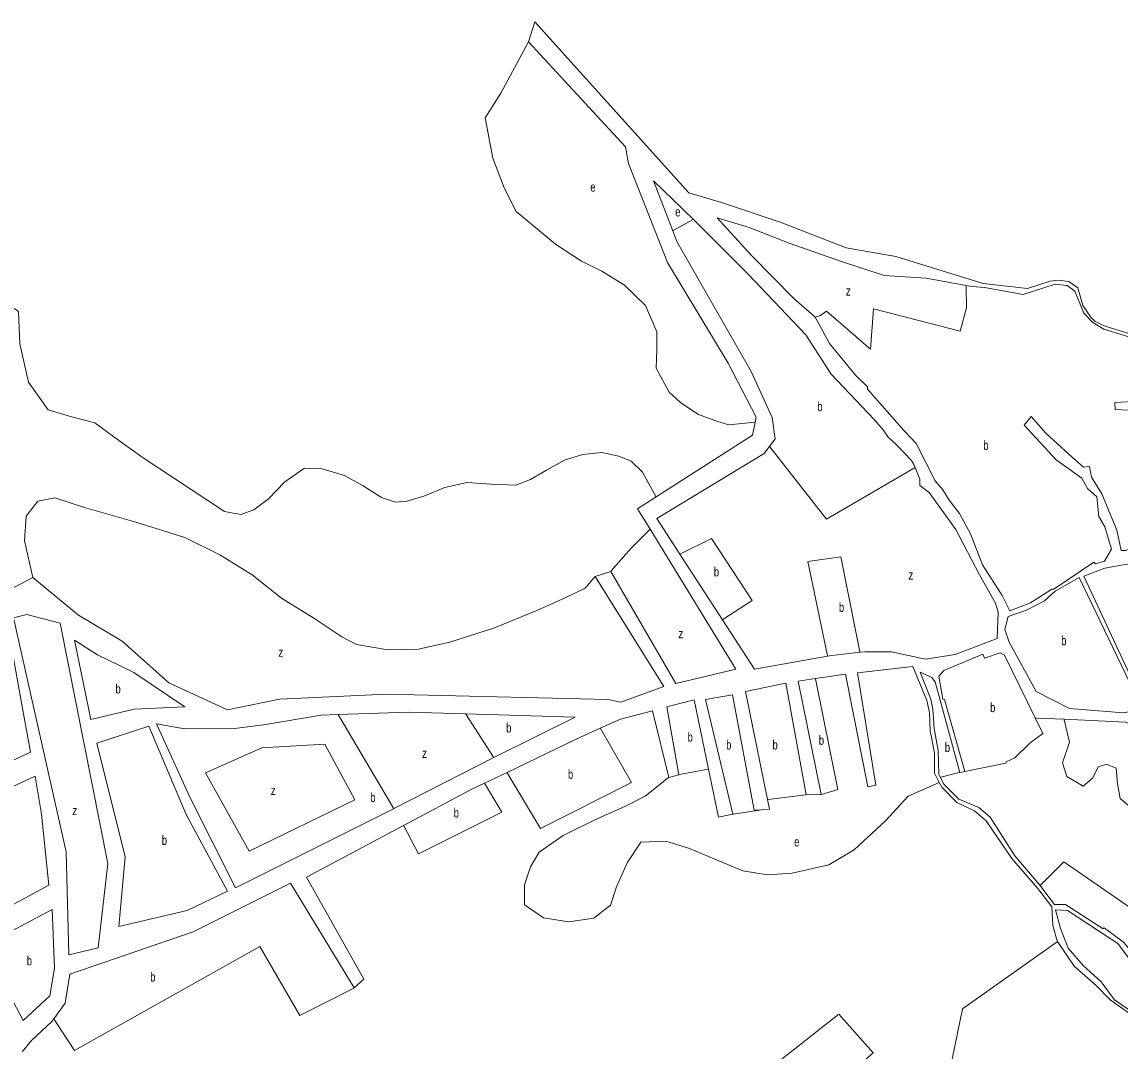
# Model space of a CAD drawing. Extents: x 639657 to 671642, y 222838 to 252123.
# Drawn here: x 641627 to 642804, y 235883 to 236986 of the extents above; entities that cross this region are included whole.
import ezdxf

# ---------------------------------------------------------------- set-up
doc = ezdxf.new("R2010")
doc.units = 0
doc.header["$LTSCALE"] = 4
doc.layers.add('1', color=7, linetype='Continuous', lineweight=13)
doc.layers.add('21', color=7, linetype='Continuous', lineweight=13)
doc.layers.add('7', color=7, linetype='Continuous')

msp = doc.modelspace()

# ---------------------------------------------------------------- linework, layer by layer
at = {"layer": '1'}
for p, q in [((642304.195, 236815.717), (642347.171, 236774.519)), ((642701.656, 236554.038), (642709.24, 236563.08)), ((642412.446, 236292.396), (642490.924, 236306.218)), ((642638.034, 236182.655), (642632.641, 236181.655))]:
    msp.add_line(p, q, dxfattribs=at)
for points in [[(642657.819, 236705.656), (642563.936, 236734.681), (642510.979, 236743.892), (642441.345, 236771.136), (642377.266, 236792.695), (642342.242, 236802.901), (642176.935, 236986.082), (642170.221, 236964.901)], [(642413.338, 236557.033), (642414.546, 236562.54), (642384.408, 236620.463), (642319.249, 236728.25), (642277.541, 236834.285), (642274.327, 236852.084), (642170.221, 236964.901)], [(642428.61, 236531.027), (642434.776, 236539.421), (642431.5, 236562.118), (642408.95, 236611.311), (642354.925, 236705.769), (642329.436, 236750.713), (642324.916, 236762.354), (642304.195, 236815.717)], [(642347.171, 236774.519), (642349.102, 236772.667), (642405.647, 236715.772), (642467.778, 236650.743), (642494.726, 236608.659)], [(642477.51, 236669.804), (642473.611, 236673.212), (642454.829, 236689.628), (642409.386, 236735.644), (642372.486, 236776.306), (642407.017, 236765.637), (642449.597, 236749.15), (642505.676, 236729.49), (642551.729, 236714.285), (642596.631, 236711.382), (642639.6, 236703.63), (642645.951, 236702.484)], [(642860.202, 236649.92), (642858.202, 236649.658), (642851.642, 236648.798), (642835.16, 236648.78), (642819.715, 236650.476), (642788.392, 236660.166), (642777.87, 236665.156), (642773.14, 236669.574), (642764.439, 236682.156), (642759.266, 236701.081), (642749.734, 236708.009), (642738.554, 236709.157), (642729.706, 236708.37), (642705.277, 236700.521), (642657.819, 236705.656)], [(642645.951, 236702.484), (642659.325, 236701.36), (642700.779, 236693.835), (642734.981, 236705.107), (642747.889, 236703.751), (642756, 236697.639), (642765.662, 236673.819), (642775.313, 236664.068), (642787.027, 236656.629), (642818.453, 236647.039)], [(642701.656, 236554.038), (642736.132, 236516.822), (642763.458, 236497.231), (642769.529, 236485.896), (642779.597, 236476.952), (642781.893, 236456.118), (642788.068, 236444.985), (642795.208, 236420.849), (642787.629, 236408.043), (642778.031, 236405.207), (642776.505, 236406.988), (642733.394, 236378.08), (642731.361, 236378.187), (642708.33, 236363.331), (642686.135, 236354.867), (642677.959, 236371.333), (642656.93, 236404.074), (642644.24, 236437.503), (642632.321, 236459.156), (642621.19, 236473.6), (642614.316, 236484.682), (642606.318, 236494.144), (642585.926, 236534.395), (642573.366, 236547.422), (642533.673, 236592.497), (642533.682, 236594.933), (642521.019, 236607.656), (642493.08, 236641.533), (642481.14, 236663.212), (642477.51, 236669.804)], [(642584.912, 236508.38), (642583.506, 236511.869), (642580.776, 236516.139), (642565.178, 236532.524), (642555.348, 236541.281), (642550.596, 236548.805), (642540.774, 236559.896), (642494.726, 236608.659)], [(642824.263, 236579.576), (642798.912, 236578.136), (642799.232, 236570.824), (642813.973, 236569.846)], [(642307.199, 236476.988), (642410.301, 236543.184), (642413.338, 236557.033)], [(642852.669, 236425.256), (642845.404, 236432.465), (642837.089, 236426.266), (642822.422, 236424.908), (642810.658, 236419.559), (642805.572, 236419.616), (642800.945, 236441.186), (642784.93, 236480.445), (642773.847, 236498.129), (642771.792, 236509.516), (642765.182, 236509.027), (642749.776, 236522.468), (642724.848, 236545.375), (642709.24, 236563.08)], [(642332.669, 236415.723), (642308.04, 236453.796), (642423.012, 236523.407), (642428.61, 236531.027)], [(642672.827, 236325.221), (642673.929, 236353.277), (642671.117, 236362.927), (642653.74, 236393.527), (642628.395, 236441.912), (642599.665, 236481.881), (642589.728, 236489.318), (642589.855, 236496.118), (642584.912, 236508.38)], [(642300.584, 236442.256), (642287.163, 236464.124), (642307.199, 236476.988)], [(642258.59, 236397.117), (642328.392, 236276.841), (642392.504, 236292.489), (642300.584, 236442.256)], [(642412.446, 236292.396), (642378.192, 236345.349), (642332.669, 236415.723)], [(642859.933, 236413.626), (642788.048, 236400.527), (642765.462, 236392.052), (642832.534, 236248.688), (642858.666, 236255.906), (642897.019, 236264.102), (642887.942, 236287.956), (642876.261, 236323.714), (642847.319, 236396.715), (642864.34, 236402.493)], [(641638.834, 236390.663), (641605.853, 236372.932), (641611.441, 236342.027), (641626.927, 236256.392)], [(641784.653, 236277.827), (641734.682, 236322.541), (641688.028, 236350.334), (641638.834, 236390.663)], [(641784.653, 236277.827), (641847.681, 236248.824), (641903.374, 236260.029), (642017.961, 236265.62), (642255.326, 236259.716), (642269.318, 236257.005), (642315.471, 236273.619), (642241.709, 236391.659), (642258.59, 236397.117)], [(642525.693, 236310.42), (642530.858, 236311.001), (642559.274, 236310.942), (642595.763, 236303.106), (642627.603, 236308.249), (642672.827, 236325.221)], [(642490.924, 236306.218), (642495.513, 236307.026), (642525.693, 236310.42)], [(642713.451, 236240.088), (642680.677, 236307.482), (642676.009, 236309.931), (642659.009, 236304.091), (642657.399, 236308.562), (642615.549, 236291.018), (642610.137, 236284.74), (642614.319, 236260.165), (642616.148, 236259.957), (642638.034, 236182.655)], [(642582.383, 236295.222), (642523.165, 236288.404), (642542.62, 236167.897), (642534.164, 236166.393), (642510.219, 236287.141), (642477.952, 236282.339)], [(642582.383, 236295.222), (642597.436, 236258.588), (642600.237, 236245.791), (642600.776, 236226.201), (642605.571, 236202.639), (642605.696, 236180.817), (642610.7, 236171.005)], [(642477.952, 236282.339), (642459.466, 236279.588), (642483.922, 236157.833), (642467.971, 236157.711)], [(642632.641, 236181.655), (642606.354, 236278.66), (642602.711, 236283.542), (642590.328, 236289.261)], [(642590.328, 236289.261), (642601.509, 236260.302), (642603.909, 236249.334), (642605.258, 236228.726), (642609.342, 236205.065), (642610.266, 236179.383), (642611.731, 236176.49)], [(642467.971, 236157.711), (642446.034, 236277.372), (642402.775, 236268.437), (642426.646, 236152.571)], [(642363.436, 236185.214), (642348.05, 236259.628), (642318.734, 236251.901), (642331.609, 236179.239), (642320.677, 236176.399)], [(642420.559, 236141.654), (642412.346, 236141.117), (642388.863, 236264.778), (642360.01, 236259.964), (642389.467, 236136.961)], [(641626.927, 236256.392), (641636.523, 236203.323), (641500.72, 236140.612), (641475.646, 236190.64)], [(642320.677, 236176.399), (642303.332, 236247.833), (642269.046, 236238.905), (642247.294, 236229.109)], [(641966.312, 236243.581), (641947.955, 236242.945), (641886.35, 236232.731)], [(642102.665, 236244.45), (642042.133, 236246.206), (641966.312, 236243.581)], [(642133.122, 236197.621), (642135.945, 236199.058), (642220.166, 236241.043), (642102.665, 236244.45)], [(642744.559, 236238.636), (642715.274, 236240.003), (642713.451, 236240.088)], [(642887.306, 236148.801), (642877.592, 236179.16), (642872.832, 236189.567), (642860.934, 236207.159), (642839.818, 236228.103), (642821.643, 236231.25), (642810.455, 236235.562), (642744.559, 236238.636)], [(641804.512, 236033.764), (641731.214, 236016.373), (641737.882, 236091.131), (641707.575, 236213.175), (641763.426, 236231.373), (641803.224, 236136.649)], [(641807.486, 236154.535), (641771.41, 236233.664), (641801.577, 236228.291)], [(641801.577, 236228.291), (641855.031, 236228.642), (641886.35, 236232.731)], [(642247.294, 236229.109), (642221.458, 236217.473), (642147.307, 236181.76), (642123.058, 236170.081)], [(641807.486, 236154.535), (641856.055, 236057.922), (642025.482, 236142.817), (642025.78, 236142.969), (642133.122, 236197.621)], [(641558.698, 236139.443), (641641.504, 236177.673), (641648.266, 236136.803), (641656.168, 236060.756), (641613.921, 236038.041), (641574.84, 236017.028)], [(642389.467, 236136.961), (642374.052, 236133.873), (642363.436, 236185.214)], [(642611.731, 236176.49), (642615.515, 236169.015), (642631.623, 236153.136), (642653.146, 236144.246), (642665.206, 236133.656), (642691.694, 236092.17), (642718.76, 236060.34)], [(642123.058, 236170.081), (642108.975, 236163.299), (642036.418, 236124.802)], [(642610.7, 236171.005), (642613.368, 236165.773), (642629.474, 236149.285), (642648.353, 236140.402), (642661.023, 236129.608), (642688.43, 236089.337), (642716.376, 236057.287), (642731.503, 236037.572)], [(642426.646, 236152.571), (642428.784, 236142.192), (642420.559, 236141.654)], [(641804.512, 236033.764), (641847.623, 236054.458), (641803.224, 236136.649)], [(642036.418, 236124.802), (641932.182, 236069.497), (641993.873, 235959.939), (641983.52, 235950.703)], [(641983.52, 235950.703), (641915.313, 236063.06), (641810.781, 236010.906)], [(642718.76, 236060.34), (642719.637, 236059.308), (642734.208, 236040.185), (642746.056, 236040.165), (642786.372, 236013.954), (642787.495, 236015.169), (642808.282, 235999.785), (642830.432, 235973.297), (642829.321, 235970.349), (642850.852, 235929.392), (642852.193, 235920.969), (642864.504, 235912.882), (642885.736, 235913.147), (642892.836, 235912.474)], [(642731.503, 236037.572), (642732.562, 236017.445), (642736.978, 236001.244), (642737.428, 236000.577)], [(642735.203, 236034.511), (642740.659, 236014.499), (642748.755, 235993.143), (642764.949, 235974.733), (642784.086, 235957.06), (642798.411, 235938.073)], [(642882.523, 235853.538), (642859.051, 235898.855), (642826.182, 235966.076), (642801.927, 235998.292), (642748.103, 236033.672), (642735.203, 236034.511)], [(641661.401, 235917.615), (641673.51, 235934.516), (641678.463, 235965.598), (641810.781, 236010.906)], [(642737.428, 236000.577), (642755.38, 235973.997), (642778.934, 235953.378), (642793.806, 235937.927)], [(642793.806, 235937.927), (642816.628, 235921.803), (642851.172, 235879.744), (642855.777, 235865.339), (642857.882, 235834.073)], [(642869.356, 235793.087), (642865.79, 235825.979), (642860.118, 235833.546), (642857.707, 235865.345), (642853.814, 235879.244), (642817.948, 235924.728), (642798.411, 235938.073)], [(641627.631, 235882.302), (641637.624, 235894.219), (641659.323, 235914.715), (641661.401, 235917.615)]]:
    msp.add_lwpolyline(points, dxfattribs=at)
for points in [[(642750.421, 236250.346), (642714.596, 236268.31), (642685.506, 236321.272), (642680.777, 236334.988), (642684.385, 236348.782), (642704.337, 236355.628), (642723.487, 236365.521), (642735.013, 236375.842), (642760.789, 236390.488), (642828.37, 236249.344), (642808.077, 236245.512)], [(641668.121, 236341.633), (641632.335, 236351.039), (641618.355, 236347.435), (641674.58, 236096.549), (641677.588, 235986.174), (641709.053, 235993.74), (641719.452, 236083.974)], [(641802.06, 236251.827), (641747.331, 236288.932), (641708.366, 236307.686), (641683.498, 236323.553), (641701.085, 236238.578), (641747.546, 236249.479)], [(641628.643, 235915.647), (641657.315, 235942.373), (641662.298, 235971.833), (641659.652, 236034.643), (641586.119, 235995.743)]]:
    msp.add_lwpolyline(points, close=True, dxfattribs=at)
at = {"layer": '21'}
for points in [[(642170.221, 236964.901), (642140.504, 236909.705), (642124.009, 236883.199)], [(642124.009, 236883.199), (642131.903, 236840.155), (642144.268, 236808.157), (642157.046, 236782.99), (642177.701, 236765.723), (642199.36, 236747.913), (642227.005, 236729.781), (642249.077, 236718.802), (642273.194, 236703.797), (642295.899, 236682.014), (642307.717, 236653.961), (642307.956, 236634.854), (642307.21, 236614.821), (642320.991, 236589.111), (642333.598, 236577.662), (642352.695, 236565.375), (642371.226, 236558.504), (642384.738, 236554.35), (642413.338, 236557.033)], [(642324.916, 236762.354), (642325.416, 236762.627), (642346.73, 236774.278), (642347.171, 236774.519)], [(641756.181, 236519.722), (641725.692, 236541.281), (641705.353, 236556.375), (641679.146, 236563.126), (641655.44, 236570.289), (641634.334, 236600.011), (641625.061, 236641.01), (641623.429, 236675.672), (641598.02, 236693.729), (641561.908, 236693.425), (641532.688, 236672.776), (641496.32, 236658.979), (641484.585, 236669.848), (641466.097, 236693.492), (641444.823, 236704.852), (641422.651, 236682.76), (641402.488, 236660.565), (641383.358, 236636.695), (641369.447, 236629.307)], [(642477.51, 236669.804), (642483.387, 236671.593), (642489.895, 236675.993), (642536.766, 236635.285), (642540.211, 236678.674), (642633.235, 236654.579), (642639.9, 236679.68), (642639.606, 236703.13), (642639.6, 236703.63)], [(642428.61, 236531.027), (642429.003, 236530.527), (642489.852, 236453.046), (642584.912, 236508.38)], [(642307.199, 236476.988), (642306.925, 236477.488), (642292.652, 236503.486), (642280.538, 236515.398), (642267.014, 236520.531), (642249.019, 236524.436), (642228.603, 236522.596), (642209.733, 236516.756), (642189.434, 236505.607), (642172.608, 236495.74), (642156.731, 236489.74), (642130.298, 236490.671), (642104.352, 236492.555), (642080.494, 236486.983), (642058.174, 236477.901), (642039.797, 236472.524), (642027.849, 236471.208), (642012.828, 236476.422), (641993.232, 236488.736), (641973.15, 236500.097), (641949.132, 236507.263), (641930.182, 236507.792), (641908.928, 236493.267), (641891.707, 236475.099), (641875.904, 236463.219), (641862.01, 236458.09), (641844.271, 236461.327), (641756.181, 236519.722)], [(641638.834, 236390.663), (641629.897, 236430.047), (641631.926, 236456.417), (641644.174, 236472.536), (641662.672, 236475.906), (641694.461, 236465.626), (641749.425, 236449.831), (641801.888, 236433.625), (641839.305, 236414.955)], [(642258.59, 236397.117), (642259.026, 236397.617), (642280.214, 236421.903), (642300.084, 236441.756), (642300.584, 236442.256)], [(642332.669, 236415.723), (642333.169, 236415.972), (642366.324, 236432.452), (642410.029, 236365.966), (642378.692, 236345.673), (642378.192, 236345.349)], [(641839.305, 236414.955), (641874.067, 236393.426), (641905.519, 236368.584), (641940.281, 236347.054), (641970.077, 236327.181), (641985.89, 236318.751), (642019.361, 236313.036), (642052.255, 236313.715), (642086.059, 236321.201), (642133.722, 236336.754), (642179.352, 236355.354), (642209.591, 236368.906), (642230.9, 236379.021), (642241.281, 236391.159), (642241.709, 236391.659)], [(642490.924, 236306.218), (642490.82, 236306.718), (642469.824, 236407.794), (642505.156, 236412.75), (642525.593, 236310.92), (642525.693, 236310.42)], [(642483.922, 236157.833), (642484.422, 236157.984), (642501.801, 236163.236), (642478.052, 236281.839), (642477.952, 236282.339)], [(642025.78, 236142.969), (642025.484, 236143.469), (641966.608, 236243.081), (641966.312, 236243.581)], [(642102.665, 236244.45), (642102.99, 236243.951), (642132.797, 236198.121), (642133.122, 236197.621)], [(642638.034, 236182.655), (642682.19, 236191.463), (642682.298, 236193.087), (642691.566, 236197.426), (642707.992, 236213.315), (642721.652, 236223.224), (642713.451, 236240.088)], [(642744.559, 236238.636), (642744.674, 236238.137), (642750.227, 236214.067), (642742.866, 236191.974), (642747.282, 236177.246), (642764.948, 236166.937), (642775.253, 236175.774), (642781.142, 236187.556), (642789.974, 236190.502), (642800.279, 236186.083), (642801.751, 236169.882), (642804.696, 236153.681), (642813.528, 236146.317), (642828.25, 236147.79), (642834.138, 236152.209), (642842.971, 236155.154), (642853.276, 236152.209), (642859.165, 236147.79), (642872.414, 236146.317), (642886.806, 236148.718), (642887.306, 236148.801)], [(642147.307, 236181.76), (642147.606, 236181.26), (642183.276, 236121.606), (642280.868, 236170.705), (642247.581, 236228.609), (642247.294, 236229.109)], [(642610.7, 236171.005), (642577.163, 236156.248), (642553.07, 236129.636), (642519.559, 236098.635), (642492.344, 236082.472), (642453.07, 236073.812), (642426.674, 236071.804), (642400.199, 236076.164), (642370.133, 236088.551), (642343.066, 236100.288), (642317.545, 236108.024), (642290.638, 236107.022), (642275.961, 236084.8), (642264.819, 236058.961), (642258.087, 236039.25), (642240.313, 236025.517), (642213.443, 236021.576), (642186.468, 236025.963), (642165.856, 236039.801), (642166.085, 236061.331), (642172.324, 236080.579), (642181.6, 236096.237), (642207.301, 236113.95), (642241.488, 236130.717), (642274.203, 236145.605), (642295.506, 236156.21), (642320.177, 236175.998), (642320.677, 236176.399)], [(642331.609, 236179.239), (642332.109, 236179.333), (642362.936, 236185.12), (642363.436, 236185.214)], [(642632.641, 236181.655), (642632.141, 236181.531), (642612.231, 236176.614), (642611.731, 236176.49)], [(642123.058, 236170.081), (642141.682, 236139.019), (642052.509, 236094.363), (642036.682, 236124.302), (642036.418, 236124.802)], [(642426.646, 236152.571), (642427.146, 236152.633), (642467.471, 236157.649), (642467.971, 236157.711)], [(642389.467, 236136.961), (642389.967, 236137.036), (642420.065, 236141.58), (642420.559, 236141.654)], [(642892.836, 235912.474), (642840.027, 236019.654), (642744.338, 236085.931), (642719.26, 236060.84), (642718.76, 236060.34)], [(642737.428, 236000.577), (642736.928, 236000.223), (642635.4, 235928.34), (642622.151, 235862.063), (642644.233, 235837.025), (642544.128, 235750.129), (642476.41, 235825.243), (642539.712, 235881.21), (642502.908, 235922.448), (642420.469, 235857.645), (642402.803, 235848.808), (642380.721, 235841.444), (642343.918, 235835.552), (642304.171, 235837.025), (642255.59, 235845.862)], [(641661.401, 235917.615), (641664.659, 235912.615), (641683.461, 235883.757), (641882.27, 235994.978)], [(641983.52, 235950.703), (641983.02, 235950.449), (641925.068, 235921.042), (641882.27, 235994.978)]]:
    msp.add_lwpolyline(points, dxfattribs=at)
msp.add_lwpolyline([(641984.146, 236152.156), (641951.834, 236211.892), (641884.582, 236208.163), (641824.103, 236181.059), (641871.016, 236097.264)], close=True, dxfattribs=at)

# ---------------------------------------------------------------- texts
at = {"layer": '7'}
for s, width, p in [('e', 0.75, (642236.585, 236804.144)), ('e', 0.75, (642327.629, 236777.646)), ('z', 0.8, (642510.543, 236692.77)), ('b', 0.75, (642479.92, 236568.975)), ('b', 0.75, (642657.896, 236527.407)), ('b', 0.75, (642369.012, 236391.77)), ('z', 0.8, (642577.585, 236388.457)), ('b', 0.75, (642503.095, 236353.679)), ('z', 0.8, (642330.94, 236325.525)), ('b', 0.75, (642741.4, 236318)), ('z', 0.8, (641902.208, 236305.651)), ('b', 0.75, (641727.57, 236266.318)), ('b', 0.75, (642665.225, 236246.293)), ('b', 0.75, (642146.37, 236224.502)), ('b', 0.75, (642340.872, 236214.565)), ('b', 0.75, (642382.255, 236206.284)), ('b', 0.75, (642431.915, 236206.284)), ('b', 0.75, (642481.575, 236211.252)), ('b', 0.75, (642616.645, 236203.581)), ('z', 0.8, (642056.154, 236197.175)), ('b', 0.75, (642212.583, 236174.818)), ('z', 0.8, (641893.931, 236157.428)), ('b', 0.75, (642000.7, 236149.976)), ('z', 0.8, (641681.221, 236135.899)), ('b', 0.75, (642090.088, 236133.415)), ('b', 0.75, (641777.23, 236104.018)), ('e', 0.75, (642455.09, 236102.363)), ('b', 0.75, (641632.388, 235974.841)), ('b', 0.75, (641764.815, 235957.452))]:
    msp.add_text(s, height=10, dxfattribs=dict(at, width=width)).set_placement(p)

doc.saveas('drawing.dxf')
